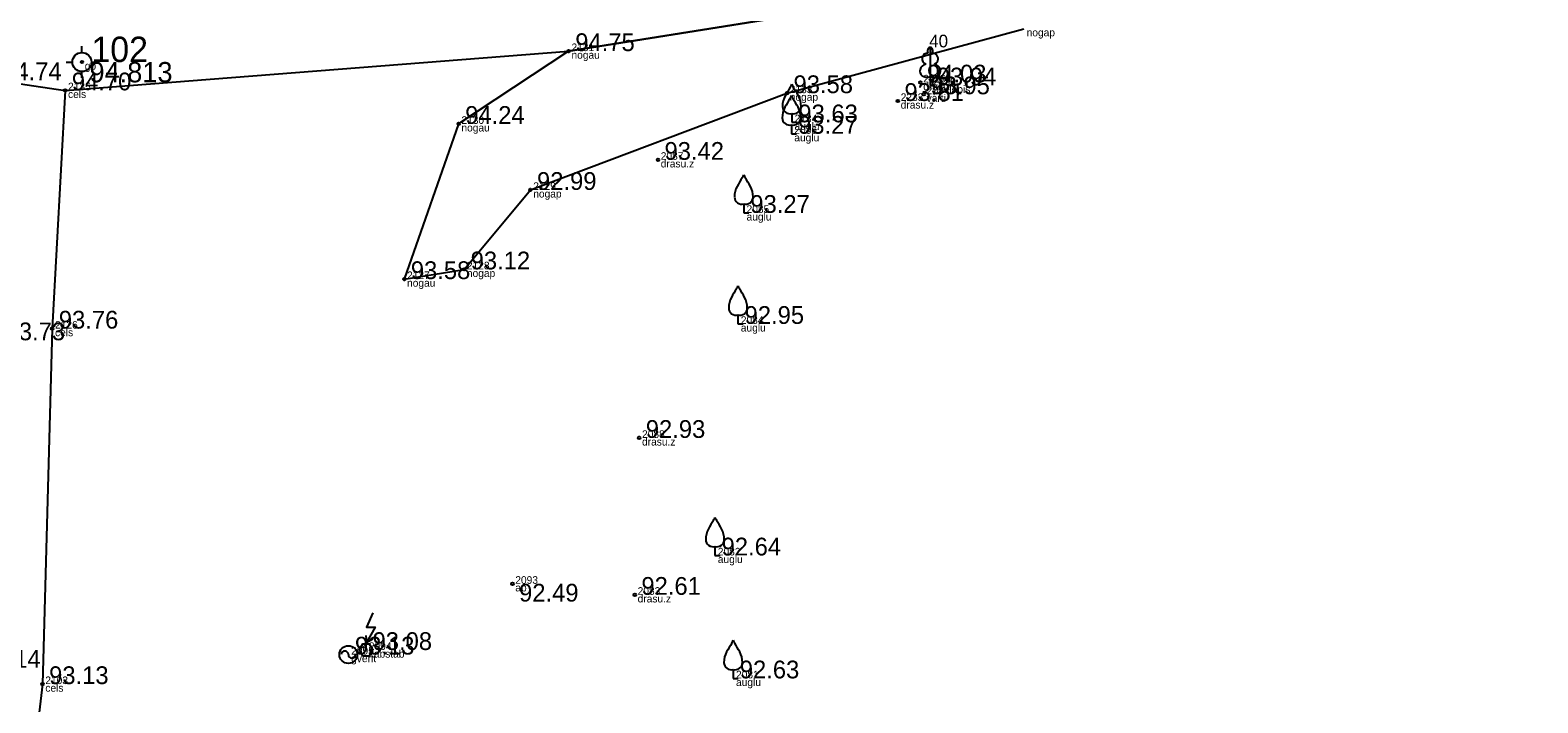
# Model space of a CAD drawing. Extents: x 614911 to 615803, y 262110 to 264311.
# Drawn here: x 615630.3 to 615689.6, y 263572.6 to 263599.1 of the extents above; entities that cross this region are included whole.
import ezdxf

# ---------------------------------------------------------------- set-up
doc = ezdxf.new("R2010")
doc.units = 0
for name, color, linetype in [('Level 1', 7, 'Continuous'), ('Level 12', 7, 'Continuous'), ('Level 19', 7, 'Continuous'), ('Level 27', 7, 'Continuous'), ('Level 31', 7, 'Continuous'), ('Level 37', 7, 'Continuous'), ('Level 53', 7, 'Continuous'), ('Level 54', 7, 'Continuous'), ('Level 57', 7, 'Continuous'), ('Level 58', 7, 'Continuous')]:
    doc.layers.add(name, color=color, linetype=linetype)

msp = doc.modelspace()

# ---------------------------------------------------------------- linework, layer by layer
at = {"layer": 'Level 1'}
for p, q in [((615665.715, 263597.271), (615665.715, 263596.924)), ((615665.715, 263596.924), (615665.915, 263596.924)), ((615660.265, 263595.822), (615660.265, 263595.47)), ((615660.253, 263595.371), (615660.253, 263595.019)), ((615660.265, 263595.47), (615660.465, 263595.47)), ((615660.253, 263595.019), (615660.453, 263595.019)), ((615658.373, 263592.253), (615658.373, 263591.901)), ((615658.373, 263591.901), (615658.573, 263591.901)), ((615658.147, 263587.878), (615658.147, 263587.526)), ((615658.147, 263587.526), (615658.347, 263587.526)), ((615657.241, 263578.753), (615657.241, 263578.401)), ((615657.241, 263578.401), (615657.441, 263578.401)), ((615657.958, 263573.908), (615657.958, 263573.556)), ((615657.958, 263573.556), (615658.158, 263573.556))]:
    msp.add_line(p, q, dxfattribs=at)
for points in [[(615665.715, 263598.424), (615665.715, 263597.271)], [(615665.805, 263598.192), (615665.804, 263598.193)]]:
    msp.add_lwpolyline(points, dxfattribs=at)
for centre, radius, start, end in [((615659.848, 263597.108), 0.439, 324.38368, 341.71196), ((615660.682, 263597.108), 0.439, 198.28804, 215.61632), ((615660.789, 263596.095), 0.89, 151.75703, 179.91384), ((615672.878, 263588.623), 14.88, 148.48442, 149.99014), ((615672.89, 263589.074), 14.88, 148.48442, 149.99014), ((615659.836, 263596.657), 0.439, 324.38368, 341.71196), ((615660.67, 263596.657), 0.439, 198.28804, 215.61632), ((615647.628, 263588.623), 14.88, 30.00986, 31.51558), ((615647.64, 263589.074), 14.88, 30.00986, 31.51558), ((615659.741, 263596.095), 0.89, 0.08616, 28.24297), ((615660.777, 263595.644), 0.89, 151.75703, 179.91384), ((615660.189, 263596.101), 0.29, 181.07816, 285.2823), ((615660.341, 263596.101), 0.29, 254.7177, 358.92184), ((615659.729, 263595.644), 0.89, 0.08616, 28.24297), ((615660.177, 263595.65), 0.29, 181.07816, 285.2823), ((615660.329, 263595.65), 0.29, 254.7177, 358.92184), ((615658.897, 263592.526), 0.89, 151.75703, 179.91384), ((615670.998, 263585.505), 14.88, 148.48442, 149.99014), ((615657.956, 263593.539), 0.439, 324.38368, 341.71196), ((615658.79, 263593.539), 0.439, 198.28804, 215.61632), ((615645.748, 263585.505), 14.88, 30.00986, 31.51558), ((615657.849, 263592.526), 0.89, 0.08616, 28.24297), ((615658.297, 263592.532), 0.29, 181.07816, 285.2823), ((615658.449, 263592.532), 0.29, 254.7177, 358.92184), ((615670.772, 263581.13), 14.88, 148.48442, 149.99014), ((615657.73, 263589.164), 0.439, 324.38368, 341.71196), ((615658.564, 263589.164), 0.439, 198.28804, 215.61632), ((615645.522, 263581.13), 14.88, 30.00986, 31.51558), ((615658.671, 263588.151), 0.89, 151.75703, 179.91384), ((615658.071, 263588.157), 0.29, 181.07816, 285.2823), ((615658.223, 263588.157), 0.29, 254.7177, 358.92184), ((615657.623, 263588.151), 0.89, 0.08616, 28.24297), ((615669.866, 263572.005), 14.88, 148.48442, 149.99014), ((615656.824, 263580.039), 0.439, 324.38368, 341.71196), ((615657.658, 263580.039), 0.439, 198.28804, 215.61632), ((615644.616, 263572.005), 14.88, 30.00986, 31.51558), ((615657.765, 263579.026), 0.89, 151.75703, 179.91384), ((615656.717, 263579.026), 0.89, 0.08616, 28.24297), ((615657.165, 263579.032), 0.29, 181.07816, 285.2823), ((615657.317, 263579.032), 0.29, 254.7177, 358.92184), ((615657.541, 263575.194), 0.439, 324.38368, 341.71196), ((615658.375, 263575.194), 0.439, 198.28804, 215.61632), ((615658.482, 263574.181), 0.89, 151.75703, 179.91384), ((615670.583, 263567.16), 14.88, 148.48442, 149.99014), ((615645.333, 263567.16), 14.88, 30.00986, 31.51558), ((615657.434, 263574.181), 0.89, 0.08616, 28.24297), ((615657.882, 263574.187), 0.29, 181.07816, 285.2823), ((615658.034, 263574.187), 0.29, 254.7177, 358.92184)]:
    msp.add_arc(centre, radius, start, end, dxfattribs=at)
for centre, major_axis, ratio, start_param, end_param in [((615665.587, 263597.979), (-0.039, -0.212), 0.861323, 3.141593, 6.283185), ((615665.715, 263598.274), (0, -0.15), 0.707107, 3.14537, 5.287485), ((615665.715, 263598.274), (0, -0.15), 0.707107, 0.995701, 3.137816), ((615665.843, 263597.979), (0.039, -0.212), 0.861323, 0, 3.141593), ((615665.625, 263597.517), (0.307, 0.095), 0.814445, 1.570796, 4.752015), ((615665.805, 263597.517), (-0.307, 0.095), 0.814445, 1.531171, 4.712389)]:
    msp.add_ellipse(centre, major_axis=major_axis, ratio=ratio, start_param=start_param, end_param=end_param, dxfattribs=at)
at = {"layer": 'Level 12'}
msp.add_line((615643.518, 263574.975), (615643.759, 263575.114), dxfattribs=at)
for points in [[(615643.767, 263576.137), (615643.518, 263575.574), (615643.854, 263575.574), (615643.518, 263574.975)], [(615643.496, 263575.245), (615643.518, 263574.975)]]:
    msp.add_lwpolyline(points, dxfattribs=at)
msp.add_lwpolyline([(615643.362, 263574.445), (615643.628, 263574.445), (615643.761, 263574.675), (615643.628, 263574.906), (615643.362, 263574.906), (615643.229, 263574.675)], close=True, dxfattribs=at)
at = {"layer": 'Level 19'}
for p, q in [((615632.308, 263598.221), (615632.308, 263598.471)), ((615631.683, 263597.846), (615631.933, 263597.846)), ((615632.683, 263597.846), (615632.933, 263597.846)), ((615632.308, 263597.221), (615632.308, 263597.471))]:
    msp.add_line(p, q, dxfattribs=at)
for radius in [0.375, 0.05]:
    msp.add_circle((615632.308, 263597.846), radius, dxfattribs=at)
at = {"layer": 'Level 27'}
msp.add_circle((615642.801, 263574.495), 0.35, dxfattribs=at)
for centre, start, end in [((615642.661, 263574.495), 0, 180), ((615642.941, 263574.495), 180, 0)]:
    msp.add_arc(centre, 0.14, start, end, dxfattribs=at)
at = {"layer": 'Level 31'}
msp.add_lwpolyline([(615680.313, 263602.397), (615679.358, 263603.382), (615677.12, 263603.454), (615669.019, 263601.376), (615659.382, 263599.532), (615651.478, 263598.277), (615647.143, 263595.409), (615645.002, 263589.292)], dxfattribs=at)
at = {"layer": 'Level 37'}
for points in [[(615622.954, 263597.67), (615628.907, 263597.13), (615631.65, 263596.73), (615651.478, 263598.277), (615659.382, 263599.532), (615671.586, 263602.535), (615680.056, 263604.519), (615682.925, 263605.355), (615694.583, 263609.208), (615696.467, 263609.569)], [(615645.002, 263589.292), (615647.359, 263589.675), (615649.972, 263592.807), (615660.074, 263596.62), (615669.404, 263599.161)], [(615631.65, 263596.73), (615631.138, 263587.341), (615630.756, 263573.331), (615628.365, 263553.059), (615626.868, 263538.01), (615625.867, 263533.42), (615619.592, 263523.067), (615618.578, 263523.615), (615624.574, 263534.114), (615625.364, 263538.18), (615626.617, 263553.751), (615628.077, 263573.973), (615629.042, 263586.881), (615628.907, 263597.13)]]:
    msp.add_lwpolyline(points, dxfattribs=at)
at = {"layer": 'Level 57'}
for centre in [(615651.478, 263598.277), (615665.33, 263597.04), (615631.65, 263596.73), (615660.074, 263596.62), (615665.464, 263596.576), (615664.443, 263596.311), (615647.143, 263595.409), (615654.993, 263593.992), (615649.972, 263592.807), (615645.002, 263589.292), (615647.359, 263589.675), (615631.138, 263587.341), (615654.256, 263583.033), (615649.265, 263577.283), (615654.083, 263576.849), (615630.756, 263573.331)]:
    msp.add_circle(centre, 0.05, dxfattribs=at)
at = {"layer": 'Level 58'}
for centre in [(615651.478, 263598.277), (615665.33, 263597.04), (615631.65, 263596.73), (615660.074, 263596.62), (615665.464, 263596.576), (615664.443, 263596.311), (615647.143, 263595.409), (615654.993, 263593.992), (615649.972, 263592.807), (615645.002, 263589.292), (615647.359, 263589.675), (615631.138, 263587.341), (615654.256, 263583.033), (615649.265, 263577.283), (615654.083, 263576.849), (615630.756, 263573.331)]:
    msp.add_circle(centre, 0.05, dxfattribs=at)

# ---------------------------------------------------------------- texts
at = {"layer": 'Level 1'}
msp.add_text(' 40', height=0.5, dxfattribs=at).set_placement((615665.49, 263598.424))
at = {"layer": 'Level 19'}
for s, height, p in [(' 102', 1, (615632.308, 263597.846)), (' 94.813', 0.8, (615632.308, 263597.046))]:
    msp.add_text(s, height=height, dxfattribs=at).set_placement(p)
at = {"layer": 'Level 27'}
msp.add_text(' 93.13', height=0.7, dxfattribs=at).set_placement((615642.801, 263574.495))
at = {"layer": 'Level 53'}
for s, p in [(' nogap', (615669.404, 263598.861)), (' nogau', (615651.478, 263597.977)), (' gp', (615632.308, 263597.546)), (' drasu.z', (615665.33, 263596.74)), (' cels', (615631.65, 263596.43)), (' nogap', (615660.074, 263596.32)), (' varti', (615665.464, 263596.276)), (' platlapis', (615665.715, 263596.624)), (' drasu.z', (615664.443, 263596.011)), (' nogau', (615647.143, 263595.109)), (' auglu', (615660.265, 263595.17)), (' auglu', (615660.253, 263594.719)), (' drasu.z', (615654.993, 263593.692)), (' nogap', (615649.972, 263592.507)), (' auglu', (615658.373, 263591.601)), (' nogap', (615647.359, 263589.375)), (' nogau', (615645.002, 263588.992)), (' auglu', (615658.147, 263587.226)), (' cels', (615631.138, 263587.041)), (' drasu.z', (615654.256, 263582.733)), (' auglu', (615657.241, 263578.101)), (' ap', (615649.265, 263576.983)), (' drasu.z', (615654.083, 263576.549)), (' gvent', (615642.801, 263574.195)), (' kabstab', (615643.495, 263574.375)), (' cels', (615630.756, 263573.031)), (' auglu', (615657.958, 263573.256))]:
    msp.add_text(s, height=0.3, dxfattribs=at).set_placement(p)
at = {"layer": 'Level 54'}
for s, p in [(' 2131', (615651.478, 263598.277)), (' 2135', (615631.65, 263596.73)), (' 2235', (615665.33, 263597.04)), (' 2236', (615665.715, 263596.924)), (' 2133', (615660.074, 263596.62)), (' 2233', (615664.443, 263596.311)), (' 2234', (615665.464, 263596.576)), (' 2130', (615647.143, 263595.409)), (' 2086', (615660.253, 263595.019)), (' 2134', (615660.265, 263595.47)), (' 2087', (615654.993, 263593.992)), (' 2129', (615649.972, 263592.807)), (' 2085', (615658.373, 263591.901)), (' 2128', (615647.359, 263589.675)), (' 2127', (615645.002, 263589.292)), (' 2126', (615631.138, 263587.341)), (' 2084', (615658.147, 263587.526)), (' 2088', (615654.256, 263583.033)), (' 2082', (615657.241, 263578.401)), (' 2093', (615649.265, 263577.283)), (' 2083', (615654.083, 263576.849)), (' 2095', (615642.801, 263574.495)), (' 2094', (615643.495, 263574.675)), (' 2081', (615657.958, 263573.556)), (' 2103', (615630.756, 263573.331))]:
    msp.add_text(s, height=0.3, dxfattribs=at).set_placement(p)
at = {"layer": 'Level 58'}
for s, p in [(' 94.75', (615651.478, 263598.277)), (' 94.74', (615628.907, 263597.13)), (' 94.03', (615665.33, 263597.04)), (' 93.94', (615665.715, 263596.924)), (' 94.70', (615631.65, 263596.73)), (' 93.58', (615660.074, 263596.62)), (' 93.81', (615664.443, 263596.311)), (' 93.95', (615665.464, 263596.576)), (' 94.24', (615647.143, 263595.409)), (' 93.63', (615660.265, 263595.47)), (' 93.27', (615660.253, 263595.019)), (' 93.42', (615654.993, 263593.992)), (' 92.99', (615649.972, 263592.807)), (' 93.27', (615658.373, 263591.901)), (' 93.58', (615645.002, 263589.292)), (' 93.12', (615647.359, 263589.675)), (' 92.95', (615658.147, 263587.526)), (' 93.73', (615629.042, 263586.881)), (' 93.76', (615631.138, 263587.341)), (' 92.93', (615654.256, 263583.033)), (' 92.64', (615657.241, 263578.401)), (' 92.61', (615654.083, 263576.849)), (' 92.49', (615649.265, 263576.583)), (' 93.08', (615643.495, 263574.675)), (' 93.14', (615628.077, 263573.973)), (' 93.13', (615630.756, 263573.331)), (' 92.63', (615657.958, 263573.556))]:
    msp.add_text(s, height=0.7, dxfattribs=at).set_placement(p)

doc.saveas('drawing.dxf')
